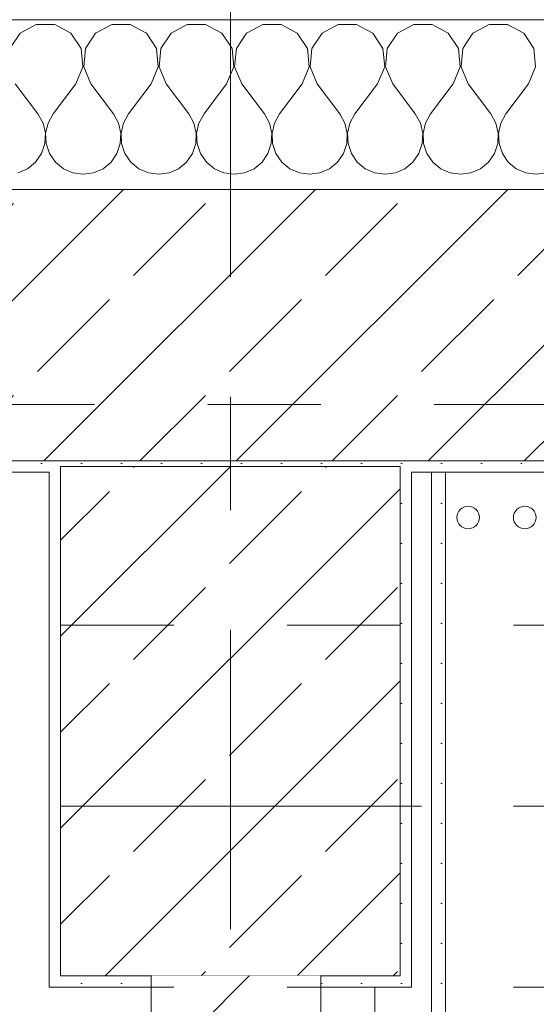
# Model space of a CAD drawing. Header units: metres. Extents: x -3.6 to 90.7, y -11.1 to 18.
# Tile 488 of 656: x 36.344 to 36.8, y 12.975 to 13.845. Entities that reach past the tile are written whole.
import ezdxf

# ---------------------------------------------------------------- set-up
doc = ezdxf.new("R2010")
doc.units = ezdxf.units.M
doc.header["$MEASUREMENT"] = 0
for name, pattern in [('Achse', [0.2, 0.1, -0.05, 0, -0.05]), ('Strichlinie doppelt', [0.546806, 0.264583, -0.105833, 0.070556, -0.105833]), ('Untersicht', [0.1, 0.075, -0.025]), ('Wipeout_Contour', [1, 0, -1])]:
    doc.linetypes.add(name, pattern=pattern)
for name, color, linetype in [('152 - Bemaßung_ Beschriftung.Ausbau', 7, 'Continuous'), ('451 - Universal.Achsen Raster', 7, 'Continuous'), ('603 - Struktur.Bodenplatte_ Decke Roh', 7, 'Continuous'), ('604 - Struktur.Wand Aussen', 7, 'Continuous'), ('605 - Struktur.Wand Innen', 7, 'Continuous'), ('607 - Struktur.Stütze', 7, 'Continuous'), ('608 - Struktur.Träger', 7, 'Continuous'), ('650 - Abdeckung.Fußboden Aufbau', 7, 'Continuous'), ('801 - HKLSE.Heizung_ Klima_ Lüftung', 7, 'Continuous'), ('Neubau_606 - Struktur.Wand Innen Ausbau', 7, 'Continuous'), ('Neubau_653 - Abdeckung.TB Verkofferung', 7, 'Continuous')]:
    doc.layers.add(name, color=color, linetype=linetype)
doc.styles.add('ERSTELLTER_STIL_2', font='txt')
doc.dimstyles.new('ERSTELLTER_STIL__3', dxfattribs={"dimtxt": 0.1, "dimasz": 0.0532, "dimexe": 0.18, "dimexo": 0.0625, "dimgap": 0, "dimtad": 1, "dimtih": 1, "dimtoh": 1, "dimzin": 0, "dimdsep": 46, "dimtxsty": 'ERSTELLTER_STIL_2', "dimblk": 'ARROWHEAD_2', "dimblk1": 'ARROWHEAD_2', "dimblk2": 'ARROWHEAD_2', "dimcen": 0.09, "dimse1": 1, "dimse2": 1, "dimclrd": 7, "dimclre": 7, "dimclrt": 7, "dimazin": 0, "dimtfac": 1, "dimtdec": 4, "dimtmove": 0, "dimatfit": 3, "dimfxl": 1, "dimtolj": 1, "dimtzin": 0, "dimarcsym": 0})
pattern_1 = [(45, (0, 0), (-0.0848528, 0.0848528), []), (45, (-0.04243, 0.04243), (-0.0848528, 0.0848528), [0.09, -0.03])]
pattern_2 = [(45, (0, 0), (-0.01767767, 0.01767767), [0, -0.025])]

# ---------------------------------------------------------------- blocks, each defined once
blk = doc.blocks.new('*X24')
at = {"layer": '604 - Struktur.Wand Aussen', "color": 7, "linetype": 'Continuous', "lineweight": 5}
for p, q in [((36.35855, 13.84066), (36.34424, 13.83299)), ((36.37479, 13.84066), (36.35855, 13.84066)), ((36.3891, 13.83299), (36.37479, 13.84066)), ((36.42521, 13.84066), (36.4109, 13.83299)), ((36.44145, 13.84066), (36.42521, 13.84066)), ((36.45576, 13.83299), (36.44145, 13.84066)), ((36.49188, 13.84066), (36.47757, 13.83299)), ((36.50812, 13.84066), (36.49188, 13.84066)), ((36.52243, 13.83299), (36.50812, 13.84066)), ((36.55855, 13.84066), (36.54424, 13.83299)), ((36.57479, 13.84066), (36.55855, 13.84066)), ((36.5891, 13.83299), (36.57479, 13.84066)), ((36.62521, 13.84066), (36.6109, 13.83299)), ((36.64145, 13.84066), (36.62521, 13.84066)), ((36.65576, 13.83299), (36.64145, 13.84066)), ((36.69188, 13.84066), (36.67757, 13.83299)), ((36.70812, 13.84066), (36.69188, 13.84066)), ((36.72243, 13.83299), (36.70812, 13.84066)), ((36.75855, 13.84066), (36.74424, 13.83299)), ((36.77479, 13.84066), (36.75855, 13.84066)), ((36.7891, 13.83299), (36.77479, 13.84066)), ((36.34424, 13.83299), (36.33525, 13.81947)), ((36.39808, 13.81947), (36.3891, 13.83299)), ((36.4109, 13.83299), (36.40192, 13.81947)), ((36.46475, 13.81947), (36.45576, 13.83299)), ((36.47757, 13.83299), (36.46858, 13.81947)), ((36.53142, 13.81947), (36.52243, 13.83299)), ((36.54424, 13.83299), (36.53525, 13.81947)), ((36.59808, 13.81947), (36.5891, 13.83299)), ((36.6109, 13.83299), (36.60192, 13.81947)), ((36.66475, 13.81947), (36.65576, 13.83299)), ((36.67757, 13.83299), (36.66858, 13.81947)), ((36.73142, 13.81947), (36.72243, 13.83299)), ((36.74424, 13.83299), (36.73525, 13.81947)), ((36.79808, 13.81947), (36.7891, 13.83299)), ((36.39962, 13.8033), (36.39808, 13.81947)), ((36.40192, 13.81947), (36.40038, 13.8033)), ((36.46629, 13.8033), (36.46475, 13.81947)), ((36.46858, 13.81947), (36.46705, 13.8033)), ((36.53295, 13.8033), (36.53142, 13.81947)), ((36.53525, 13.81947), (36.53371, 13.8033)), ((36.59962, 13.8033), (36.59808, 13.81947)), ((36.60192, 13.81947), (36.60038, 13.8033)), ((36.66629, 13.8033), (36.66475, 13.81947)), ((36.66858, 13.81947), (36.66705, 13.8033)), ((36.73295, 13.8033), (36.73142, 13.81947)), ((36.73525, 13.81947), (36.73371, 13.8033)), ((36.79962, 13.8033), (36.79808, 13.81947)), ((36.39333, 13.78833), (36.39962, 13.8033)), ((36.40038, 13.8033), (36.40667, 13.78833)), ((36.46, 13.78833), (36.46629, 13.8033)), ((36.46705, 13.8033), (36.47333, 13.78833)), ((36.52667, 13.78833), (36.53295, 13.8033)), ((36.53371, 13.8033), (36.54, 13.78833)), ((36.59333, 13.78833), (36.59962, 13.8033)), ((36.60038, 13.8033), (36.60667, 13.78833)), ((36.66, 13.78833), (36.66629, 13.8033)), ((36.66705, 13.8033), (36.67333, 13.78833)), ((36.72667, 13.78833), (36.73295, 13.8033)), ((36.73371, 13.8033), (36.74, 13.78833)), ((36.79333, 13.78833), (36.79962, 13.8033)), ((36.34, 13.78833), (36.36, 13.76167)), ((36.39333, 13.78833), (36.37333, 13.76167)), ((36.40667, 13.78833), (36.42667, 13.76167)), ((36.46, 13.78833), (36.44, 13.76167)), ((36.47333, 13.78833), (36.49333, 13.76167)), ((36.52667, 13.78833), (36.50667, 13.76167)), ((36.54, 13.78833), (36.56, 13.76167)), ((36.59333, 13.78833), (36.57333, 13.76167)), ((36.60667, 13.78833), (36.62667, 13.76167)), ((36.66, 13.78833), (36.64, 13.76167)), ((36.67333, 13.78833), (36.69333, 13.76167)), ((36.72667, 13.78833), (36.70667, 13.76167)), ((36.74, 13.78833), (36.76, 13.76167)), ((36.79333, 13.78833), (36.77333, 13.76167)), ((36.36445, 13.75362), (36.36, 13.76167)), ((36.37333, 13.76167), (36.36888, 13.75362)), ((36.43112, 13.75362), (36.42667, 13.76167)), ((36.44, 13.76167), (36.43555, 13.75362)), ((36.49778, 13.75362), (36.49333, 13.76167)), ((36.50667, 13.76167), (36.50222, 13.75362)), ((36.56445, 13.75362), (36.56, 13.76167)), ((36.57333, 13.76167), (36.56888, 13.75362)), ((36.63112, 13.75362), (36.62667, 13.76167)), ((36.64, 13.76167), (36.63555, 13.75362)), ((36.69778, 13.75362), (36.69333, 13.76167)), ((36.70667, 13.76167), (36.70222, 13.75362)), ((36.76445, 13.75362), (36.76, 13.76167)), ((36.77333, 13.76167), (36.76888, 13.75362)), ((36.36653, 13.74466), (36.36445, 13.75362)), ((36.36888, 13.75362), (36.3668, 13.74466)), ((36.4332, 13.74466), (36.43112, 13.75362)), ((36.43555, 13.75362), (36.43347, 13.74466)), ((36.49987, 13.74466), (36.49778, 13.75362)), ((36.50222, 13.75362), (36.50013, 13.74466)), ((36.56653, 13.74466), (36.56445, 13.75362)), ((36.56888, 13.75362), (36.5668, 13.74466)), ((36.6332, 13.74466), (36.63112, 13.75362)), ((36.63555, 13.75362), (36.63347, 13.74466)), ((36.69987, 13.74466), (36.69778, 13.75362)), ((36.70222, 13.75362), (36.70013, 13.74466)), ((36.76653, 13.74466), (36.76445, 13.75362)), ((36.76888, 13.75362), (36.7668, 13.74466)), ((36.36609, 13.73547), (36.36653, 13.74466)), ((36.3668, 13.74466), (36.36725, 13.73547)), ((36.43275, 13.73547), (36.4332, 13.74466)), ((36.43347, 13.74466), (36.43391, 13.73547)), ((36.49942, 13.73547), (36.49987, 13.74466)), ((36.50013, 13.74466), (36.50058, 13.73547)), ((36.56609, 13.73547), (36.56653, 13.74466)), ((36.5668, 13.74466), (36.56725, 13.73547)), ((36.63275, 13.73547), (36.6332, 13.74466)), ((36.63347, 13.74466), (36.63391, 13.73547)), ((36.69942, 13.73547), (36.69987, 13.74466)), ((36.70013, 13.74466), (36.70058, 13.73547)), ((36.76609, 13.73547), (36.76653, 13.74466)), ((36.7668, 13.74466), (36.76725, 13.73547)), ((36.36315, 13.72676), (36.36609, 13.73547)), ((36.36725, 13.73547), (36.37019, 13.72676)), ((36.42981, 13.72676), (36.43275, 13.73547)), ((36.43391, 13.73547), (36.43685, 13.72676)), ((36.49648, 13.72676), (36.49942, 13.73547)), ((36.50058, 13.73547), (36.50352, 13.72676)), ((36.56315, 13.72676), (36.56609, 13.73547)), ((36.56725, 13.73547), (36.57019, 13.72676)), ((36.62981, 13.72676), (36.63275, 13.73547)), ((36.63391, 13.73547), (36.63685, 13.72676)), ((36.69648, 13.72676), (36.69942, 13.73547)), ((36.70058, 13.73547), (36.70352, 13.72676)), ((36.76315, 13.72676), (36.76609, 13.73547)), ((36.76725, 13.73547), (36.77019, 13.72676)), ((36.35794, 13.71918), (36.36315, 13.72676)), ((36.37019, 13.72676), (36.37539, 13.71918)), ((36.42461, 13.71918), (36.42981, 13.72676)), ((36.43685, 13.72676), (36.44206, 13.71918)), ((36.49127, 13.71918), (36.49648, 13.72676)), ((36.50352, 13.72676), (36.50873, 13.71918)), ((36.55794, 13.71918), (36.56315, 13.72676)), ((36.57019, 13.72676), (36.57539, 13.71918)), ((36.62461, 13.71918), (36.62981, 13.72676)), ((36.63685, 13.72676), (36.64206, 13.71918)), ((36.69127, 13.71918), (36.69648, 13.72676)), ((36.70352, 13.72676), (36.70873, 13.71918)), ((36.75794, 13.71918), (36.76315, 13.72676)), ((36.77019, 13.72676), (36.77539, 13.71918)), ((36.35086, 13.71331), (36.35794, 13.71918)), ((36.37539, 13.71918), (36.38248, 13.71331)), ((36.41752, 13.71331), (36.42461, 13.71918)), ((36.44206, 13.71918), (36.44914, 13.71331)), ((36.48419, 13.71331), (36.49127, 13.71918)), ((36.50873, 13.71918), (36.51581, 13.71331)), ((36.55086, 13.71331), (36.55794, 13.71918)), ((36.57539, 13.71918), (36.58248, 13.71331)), ((36.61752, 13.71331), (36.62461, 13.71918)), ((36.64206, 13.71918), (36.64914, 13.71331)), ((36.68419, 13.71331), (36.69127, 13.71918)), ((36.70873, 13.71918), (36.71581, 13.71331)), ((36.75086, 13.71331), (36.75794, 13.71918)), ((36.77539, 13.71918), (36.78248, 13.71331)), ((36.34244, 13.7096), (36.35086, 13.71331)), ((36.38248, 13.71331), (36.39089, 13.7096)), ((36.39089, 13.7096), (36.4, 13.70833)), ((36.4, 13.70833), (36.40911, 13.7096)), ((36.40911, 13.7096), (36.41752, 13.71331)), ((36.44914, 13.71331), (36.45756, 13.7096)), ((36.45756, 13.7096), (36.46667, 13.70833)), ((36.46667, 13.70833), (36.47578, 13.7096)), ((36.47578, 13.7096), (36.48419, 13.71331)), ((36.51581, 13.71331), (36.52422, 13.7096)), ((36.52422, 13.7096), (36.53333, 13.70833)), ((36.53333, 13.70833), (36.54244, 13.7096)), ((36.54244, 13.7096), (36.55086, 13.71331)), ((36.58248, 13.71331), (36.59089, 13.7096)), ((36.59089, 13.7096), (36.6, 13.70833)), ((36.6, 13.70833), (36.60911, 13.7096)), ((36.60911, 13.7096), (36.61752, 13.71331)), ((36.64914, 13.71331), (36.65756, 13.7096)), ((36.65756, 13.7096), (36.66667, 13.70833)), ((36.66667, 13.70833), (36.67578, 13.7096)), ((36.67578, 13.7096), (36.68419, 13.71331)), ((36.71581, 13.71331), (36.72422, 13.7096)), ((36.72422, 13.7096), (36.73333, 13.70833)), ((36.73333, 13.70833), (36.74244, 13.7096)), ((36.74244, 13.7096), (36.75086, 13.71331)), ((36.78248, 13.71331), (36.79089, 13.7096)), ((36.79089, 13.7096), (36.8, 13.70833)), ((36.8, 13.70833), (36.80911, 13.7096))]:
    blk.add_line(p, q, dxfattribs=at)
blk = doc.blocks.new('*D232')
at = {"layer": '152 - Bemaßung_ Beschriftung.Ausbau', "color": 7, "linetype": 'Continuous', "lineweight": 5}
for p, q in [((35.94, 14.8025), (35.94, 14.9075)), ((37.13, 14.8025), (37.13, 14.9075)), ((35.96021, 14.89), (35.91979, 14.82)), ((37.15021, 14.89), (37.10979, 14.82)), ((35.94, 14.855), (37.13, 14.855))]:
    blk.add_line(p, q, dxfattribs=at)
at = {"layer": '152 - Bemaßung_ Beschriftung.Ausbau', "color": 7, "lineweight": 5, "insert": (36.40197, 14.875), "char_height": 0.1, "attachment_point": 7, "style": 'ERSTELLTER_STIL_2'}
blk.add_mtext('\\A1;{\\pql;\\fArial|b0|i0|c0|p38;1,19}', dxfattribs=at)
blk = doc.blocks.new('ARROWHEAD_2')
at = {"color": 0, "linetype": 'Continuous', "lineweight": 0}
for p, q in [((-0.378, -0.655), (0.378, 0.655)), ((0, 0), (-1, 0))]:
    blk.add_line(p, q, dxfattribs=at)
blk = doc.blocks.new('*D268')
at = {"layer": '152 - Bemaßung_ Beschriftung.Ausbau', "color": 7, "linetype": 'Continuous', "lineweight": 5}
for p, q in [((32.99997, 15.3025), (32.99997, 15.4075)), ((36.46, 15.3025), (36.46, 15.4075)), ((33.02018, 15.39), (32.97977, 15.32)), ((36.48021, 15.39), (36.43979, 15.32)), ((32.99997, 15.355), (36.46, 15.355))]:
    blk.add_line(p, q, dxfattribs=at)
at = {"layer": '152 - Bemaßung_ Beschriftung.Ausbau', "color": 7, "lineweight": 5, "char_height": 0.1, "attachment_point": 7, "style": 'ERSTELLTER_STIL_2'}
for s, insert in [('\\A1;{\\pql;\\fArial|b0|i0|c0|p38;3,46}', (34.52107, 15.375)), ('\\A1;{\\pql;\\fArial|b0|i0|c0|p38;15}', (36.288, 15.375))]:
    blk.add_mtext(s, dxfattribs=dict(at, insert=insert))
blk = doc.blocks.new('*D269')
at = {"layer": '152 - Bemaßung_ Beschriftung.Ausbau', "color": 7, "linetype": 'Continuous', "lineweight": 5}
for p, q in [((36.46, 15.3025), (36.46, 15.4075)), ((36.61, 15.3025), (36.61, 15.4075)), ((36.48021, 15.39), (36.43979, 15.32)), ((36.63021, 15.39), (36.58979, 15.32)), ((36.46, 15.355), (36.61, 15.355))]:
    blk.add_line(p, q, dxfattribs=at)
blk = doc.blocks.new('*D270')
at = {"layer": '152 - Bemaßung_ Beschriftung.Ausbau', "color": 7, "linetype": 'Continuous', "lineweight": 5}
for p, q in [((36.61, 15.3025), (36.61, 15.4075)), ((40.04997, 15.3025), (40.04997, 15.4075)), ((36.63021, 15.39), (36.58979, 15.32)), ((40.07018, 15.39), (40.02977, 15.32)), ((36.61, 15.355), (40.04997, 15.355))]:
    blk.add_line(p, q, dxfattribs=at)
at = {"layer": '152 - Bemaßung_ Beschriftung.Ausbau', "color": 7, "lineweight": 5, "char_height": 0.1, "attachment_point": 7, "style": 'ERSTELLTER_STIL_2'}
for s, insert in [('\\A1;{\\pql;\\fArial|b0|i0|c0|p38;3,44}', (38.12107, 15.375)), ('\\A1;{\\pql;\\fArial|b0|i0|c0|p38;14}', (39.87797, 15.375))]:
    blk.add_mtext(s, dxfattribs=dict(at, insert=insert))
blk = doc.blocks.new('*D307')
at = {"layer": '152 - Bemaßung_ Beschriftung.Ausbau', "color": 7, "linetype": 'Continuous', "lineweight": 5}
for p, q in [((33.07999, 15.8025), (33.07999, 15.9075)), ((36.37999, 15.8025), (36.37999, 15.9075)), ((33.1002, 15.89), (33.05978, 15.82)), ((36.4002, 15.89), (36.35978, 15.82)), ((33.07999, 15.855), (36.37999, 15.855))]:
    blk.add_line(p, q, dxfattribs=at)
at = {"layer": '152 - Bemaßung_ Beschriftung.Ausbau', "color": 7, "lineweight": 5, "insert": (34.59696, 15.875), "char_height": 0.1, "attachment_point": 7, "style": 'ERSTELLTER_STIL_2'}
blk.add_mtext('\\A1;{\\pql;\\fArial|b0|i0|c0|p38;3,30}', dxfattribs=at)
blk = doc.blocks.new('*D308')
at = {"layer": '152 - Bemaßung_ Beschriftung.Ausbau', "color": 7, "linetype": 'Continuous', "lineweight": 5}
for p, q in [((36.37999, 15.8025), (36.37999, 15.9075)), ((36.67999, 15.8025), (36.67999, 15.9075)), ((36.4002, 15.89), (36.35978, 15.82)), ((36.7002, 15.89), (36.65978, 15.82)), ((36.37999, 15.855), (36.67999, 15.855))]:
    blk.add_line(p, q, dxfattribs=at)
at = {"layer": '152 - Bemaßung_ Beschriftung.Ausbau', "color": 7, "lineweight": 5, "insert": (36.4541, 15.875), "char_height": 0.1, "attachment_point": 7, "style": 'ERSTELLTER_STIL_2'}
blk.add_mtext('\\A1;{\\pql;\\fArial|b0|i0|c0|p38;30}', dxfattribs=at)
blk = doc.blocks.new('*D309')
at = {"layer": '152 - Bemaßung_ Beschriftung.Ausbau', "color": 7, "linetype": 'Continuous', "lineweight": 5}
for p, q in [((36.67999, 15.8025), (36.67999, 15.9075)), ((39.97999, 15.8025), (39.97999, 15.9075)), ((36.7002, 15.89), (36.65978, 15.82)), ((40.0002, 15.89), (39.95978, 15.82)), ((36.67999, 15.855), (39.97999, 15.855))]:
    blk.add_line(p, q, dxfattribs=at)
at = {"layer": '152 - Bemaßung_ Beschriftung.Ausbau', "color": 7, "lineweight": 5, "insert": (38.19696, 15.875), "char_height": 0.1, "attachment_point": 7, "style": 'ERSTELLTER_STIL_2'}
blk.add_mtext('\\A1;{\\pql;\\fArial|b0|i0|c0|p38;3,30}', dxfattribs=at)

msp = doc.modelspace()

# ---------------------------------------------------------------- hatches: boundary and pattern name
at = {"layer": '604 - Struktur.Wand Aussen', "linetype": 'Continuous', "lineweight": 0, "true_color": 0x000000}
h = msp.add_hatch(dxfattribs=at)
h.set_pattern_fill('Beton__Stahlbeton_0001', color=18, style=0, pattern_type=2)
h.set_pattern_definition(pattern_1)
h.paths.add_polyline_path([(35.88, 13.695), (35.88, 13.575), (35.94, 13.575), (35.94, 13.505), (35.94, 13.455), (37.13, 13.455), (37.13, 13.505), (37.13, 13.575), (37.19, 13.575), (37.19, 13.695)])
h = msp.add_hatch(dxfattribs=at)
h.set_pattern_fill('Gips_0001', color=18, style=0, pattern_type=2)
h.set_pattern_definition(pattern_2)
h.paths.add_polyline_path([(35.94, 13.445), (36.36999, 13.445), (36.36999, 13.455), (35.94, 13.455)])
h = msp.add_hatch(dxfattribs=at)
h.set_pattern_fill('Gips_0001', color=18, style=0, pattern_type=2)
h.set_pattern_definition(pattern_2)
h.paths.add_polyline_path([(36.68999, 13.445), (37.13, 13.445), (37.13, 13.455), (36.68999, 13.455)])
at = {"layer": '607 - Struktur.Stütze', "linetype": 'Continuous', "lineweight": 0, "true_color": 0x000000}
h = msp.add_hatch(dxfattribs=at)
h.set_pattern_fill('Gips_0001', color=18, style=0, pattern_type=2)
h.set_pattern_definition(pattern_2)
h.paths.add_polyline_path([(36.36999, 13.455), (36.36999, 13.445), (36.37999, 13.445), (36.37999, 13.44998), (36.67999, 13.44998), (36.67999, 13.445), (36.68999, 13.445), (36.68999, 13.455)])
h = msp.add_hatch(dxfattribs=at)
h.set_pattern_fill('Gips_0001', color=18, style=0, pattern_type=2)
h.set_pattern_definition(pattern_2)
h.paths.add_polyline_path([(36.37999, 13.445), (36.36999, 13.445), (36.36999, 12.98998), (36.46, 12.98998), (36.46, 12.99998), (36.37999, 12.99998)])
h = msp.add_hatch(dxfattribs=at)
h.set_pattern_fill('Beton__Stahlbeton_0001', color=18, style=0, pattern_type=2)
h.set_pattern_definition(pattern_1)
h.paths.add_polyline_path([(36.37999, 12.99998), (36.67999, 12.99998), (36.67999, 13.44998), (36.37999, 13.44998)])
h = msp.add_hatch(dxfattribs=at)
h.set_pattern_fill('Gips_0001', color=18, style=0, pattern_type=2)
h.set_pattern_definition(pattern_2)
h.paths.add_polyline_path([(36.61, 12.98998), (36.68999, 12.98998), (36.68999, 13.445), (36.67999, 13.445), (36.67999, 12.99998), (36.61, 12.99998)])
at = {"layer": 'Neubau_606 - Struktur.Wand Innen Ausbau', "linetype": 'Continuous', "lineweight": 0, "true_color": 0x000000}
h = msp.add_hatch(dxfattribs=at)
h.set_pattern_fill('Gips_0001', color=18, style=0, pattern_type=2)
h.set_pattern_definition(pattern_2)
h.paths.add_polyline_path([(36.72, 12.70248), (36.72, 13.445), (36.7075, 13.445), (36.7075, 12.70248)])

# ---------------------------------------------------------------- linework, layer by layer
at = {"layer": '451 - Universal.Achsen Raster', "color": 160, "linetype": 'Strichlinie doppelt', "lineweight": 9, "true_color": 0x3232ff}
msp.add_line((64.93502, 13.14998), (-3.175, 13.14998), dxfattribs=at)
at = {"layer": '603 - Struktur.Bodenplatte_ Decke Roh', "color": 7, "linetype": 'Continuous', "lineweight": 18, "flags": 128}
msp.add_lwpolyline([(-0.015, 0.005), (62.27503, 0.005), (62.27503, 13.695), (50.77999, 13.695), (50.77999, 13.455), (50.77999, 12.99998), (50.84002, 12.99998), (50.84002, 8.58498), (49.03003, 8.58498), (49.03003, 8.72498), (47.41002, 8.72498), (47.41002, 12.99998), (47.47999, 12.99998), (47.47999, 13.455), (47.47999, 13.695), (14.77999, 13.695)], dxfattribs=at)
at = {"layer": '604 - Struktur.Wand Aussen', "color": 7, "linetype": 'Continuous', "lineweight": 5}
msp.add_line((37.19, 13.845), (35.88, 13.845), dxfattribs=at)
at = {"layer": '604 - Struktur.Wand Aussen', "color": 7, "linetype": 'Continuous', "lineweight": 13}
for p, q in [((37.19, 13.695), (35.88, 13.695)), ((35.94, 13.455), (37.13, 13.455))]:
    msp.add_line(p, q, dxfattribs=at)
at = {"layer": '604 - Struktur.Wand Aussen', "color": 7, "linetype": 'Continuous', "lineweight": 5, "flags": 128}
for points in [[(35.94, 13.445), (36.36999, 13.445)], [(36.68999, 13.445), (37.13, 13.445)]]:
    msp.add_lwpolyline(points, dxfattribs=at)
at = {"layer": '607 - Struktur.Stütze', "color": 7, "linetype": 'Continuous', "lineweight": 5, "flags": 128}
for points in [[(36.36999, 13.445), (36.36999, 12.98998), (36.46, 12.98998)], [(36.61, 12.98998), (36.68999, 12.98998), (36.68999, 13.445)]]:
    msp.add_lwpolyline(points, dxfattribs=at)
at = {"layer": '607 - Struktur.Stütze', "color": 7, "linetype": 'Continuous', "lineweight": 13, "flags": 128}
msp.add_lwpolyline([(36.37999, 12.99998), (36.67999, 12.99998), (36.67999, 13.44998), (36.37999, 13.44998)], close=True, dxfattribs=at)
at = {"layer": '608 - Struktur.Träger', "color": 7, "linetype": 'Untersicht', "lineweight": 13}
msp.add_line((14.77999, 13.30998), (47.47999, 13.30998), dxfattribs=at)
at = {"layer": '608 - Struktur.Träger', "color": 7, "linetype": 'Achse', "lineweight": 9}
msp.add_line((14.77999, 13.14998), (47.47999, 13.14998), dxfattribs=at)
at = {"layer": '650 - Abdeckung.Fußboden Aufbau', "color": 7, "linetype": 'Continuous', "lineweight": 13, "flags": 128}
for points in [[(36.36999, 8.24), (36.46, 8.24), (36.46, 12.98998), (36.36999, 12.98998), (36.36999, 13.445), (33.08999, 13.445), (33.08999, 12.98998), (32.99997, 12.98998), (32.99997, 8.50998)], [(39.96999, 8.24), (39.96999, 8.50998), (40.04997, 8.50998), (40.04997, 12.98998), (39.96999, 12.98998), (39.96999, 13.445), (36.68999, 13.445), (36.68999, 12.98998), (36.61, 12.98998), (36.61, 8.24)]]:
    msp.add_lwpolyline(points, dxfattribs=at)
at = {"layer": '801 - HKLSE.Heizung_ Klima_ Lüftung', "color": 7, "linetype": 'Continuous', "lineweight": 5}
for centre in [(36.73999, 13.405), (36.78999, 13.405)]:
    msp.add_circle(centre, 0.01, dxfattribs=at)
at = {"layer": 'Neubau_606 - Struktur.Wand Innen Ausbau', "color": 1, "linetype": 'Continuous', "lineweight": 5}
msp.add_line((36.7075, 12.75248), (36.7075, 13.445), dxfattribs=at)
at = {"layer": 'Neubau_606 - Struktur.Wand Innen Ausbau', "color": 1, "linetype": 'Continuous', "lineweight": 5, "flags": 128}
for points in [[(36.72, 12.68998), (36.72, 13.445)], [(36.6575, 12.98998), (36.6575, 12.75248)]]:
    msp.add_lwpolyline(points, dxfattribs=at)
at = {"layer": 'Neubau_653 - Abdeckung.TB Verkofferung', "color": 1, "linetype": 'Untersicht', "lineweight": 9}
msp.add_line((15.11, 13.50498), (47.24003, 13.50498), dxfattribs=at)

# ---------------------------------------------------------------- block references
at = {"layer": '604 - Struktur.Wand Aussen', "color": 7, "lineweight": 18}
msp.add_blockref('*X24', (0, 0), dxfattribs=at)

# ---------------------------------------------------------------- dimensions: what is measured, and where the dimension line sits
at = {"layer": '152 - Bemaßung_ Beschriftung.Ausbau', "color": 7, "linetype": 'Continuous', "lineweight": 5}
for base, p1, p2, picture, middle in [((36.37999, 15.855), (33.07999, 12.99998), (36.37999, 12.99998), '*D307', (34.72684, 15.925)), ((39.97999, 15.855), (36.67999, 12.99998), (39.97999, 12.99998), '*D309', (38.32684, 15.925)), ((37.13, 14.855), (35.94, 13.575), (37.13, 13.575), '*D232', (36.53185, 14.925))]:
    dim = msp.add_linear_dim(base=base, p1=p1, p2=p2, dimstyle='ERSTELLTER_STIL__3', dxfattribs=at)
    dim.commit()
    dim.dimension.update_dxf_attribs({"geometry": picture, "text_midpoint": middle, "dimtype": 160})

# ---------------------------------------------------------------- next in the draw order: wipeouts: each hides what was drawn before it
at = {"color": 254, "linetype": 'Wipeout_Contour', "lineweight": 0, "ltscale": 152.605764}
msp.add_wipeout([(36.61, 12.99998), (36.46, 12.99998), (36.46, 8.59998), (36.61, 8.59998)], dxfattribs=at).dxf.layer = '605 - Struktur.Wand Innen'

# ---------------------------------------------------------------- next in the draw order: hatches: boundary and pattern name
at = {"layer": '605 - Struktur.Wand Innen', "linetype": 'Continuous', "lineweight": 0, "true_color": 0x000000}
h = msp.add_hatch(dxfattribs=at)
h.set_pattern_fill('MW_Ziegel_0001', color=18, style=0, pattern_type=2)
h.set_pattern_definition([(45, (0, 0), (-0.0636396, 0.0636396), [])])
h.paths.add_polyline_path([(36.61, 12.99998), (36.46, 12.99998), (36.46, 8.59998), (36.61, 8.59998)])

# ---------------------------------------------------------------- next in the draw order: linework, layer by layer
at = {"layer": '451 - Universal.Achsen Raster', "color": 160, "linetype": 'Strichlinie doppelt', "lineweight": 9, "true_color": 0x3232ff}
msp.add_line((36.52999, -10.585), (36.52999, 16.355), dxfattribs=at)
at = {"layer": '605 - Struktur.Wand Innen', "color": 7, "linetype": 'Continuous', "lineweight": 18, "flags": 128}
for points in [[(36.46, 12.99998), (36.46, 8.59998)], [(36.61, 8.59998), (36.61, 12.99998)]]:
    msp.add_lwpolyline(points, dxfattribs=at)
at = {"layer": '608 - Struktur.Träger', "color": 7, "linetype": 'Untersicht', "lineweight": 13}
msp.add_line((14.77999, 12.98998), (47.47999, 12.98998), dxfattribs=at)

# ---------------------------------------------------------------- next in the draw order: dimensions: what is measured, and where the dimension line sits
at = {"layer": '152 - Bemaßung_ Beschriftung.Ausbau', "color": 7, "linetype": 'Continuous', "lineweight": 5}
for base, p1, p2, picture, middle in [((36.67999, 15.855), (36.37999, 12.99998), (36.67999, 12.99998), '*D308', (36.53034, 15.925)), ((36.46, 15.355), (32.99997, 10.74998), (36.46, 10.61999), '*D268', (34.65096, 15.425)), ((40.04997, 15.355), (36.61, 10.61999), (40.04997, 10.73749), '*D270', (38.25096, 15.425)), ((36.61, 15.355), (36.46, 10.61999), (36.61, 10.61999), '*D269', (36.36423, 15.425))]:
    dim = msp.add_linear_dim(base=base, p1=p1, p2=p2, dimstyle='ERSTELLTER_STIL__3', dxfattribs=at)
    dim.commit()
    dim.dimension.update_dxf_attribs({"geometry": picture, "text_midpoint": middle, "dimtype": 160})

doc.saveas('drawing.dxf')
